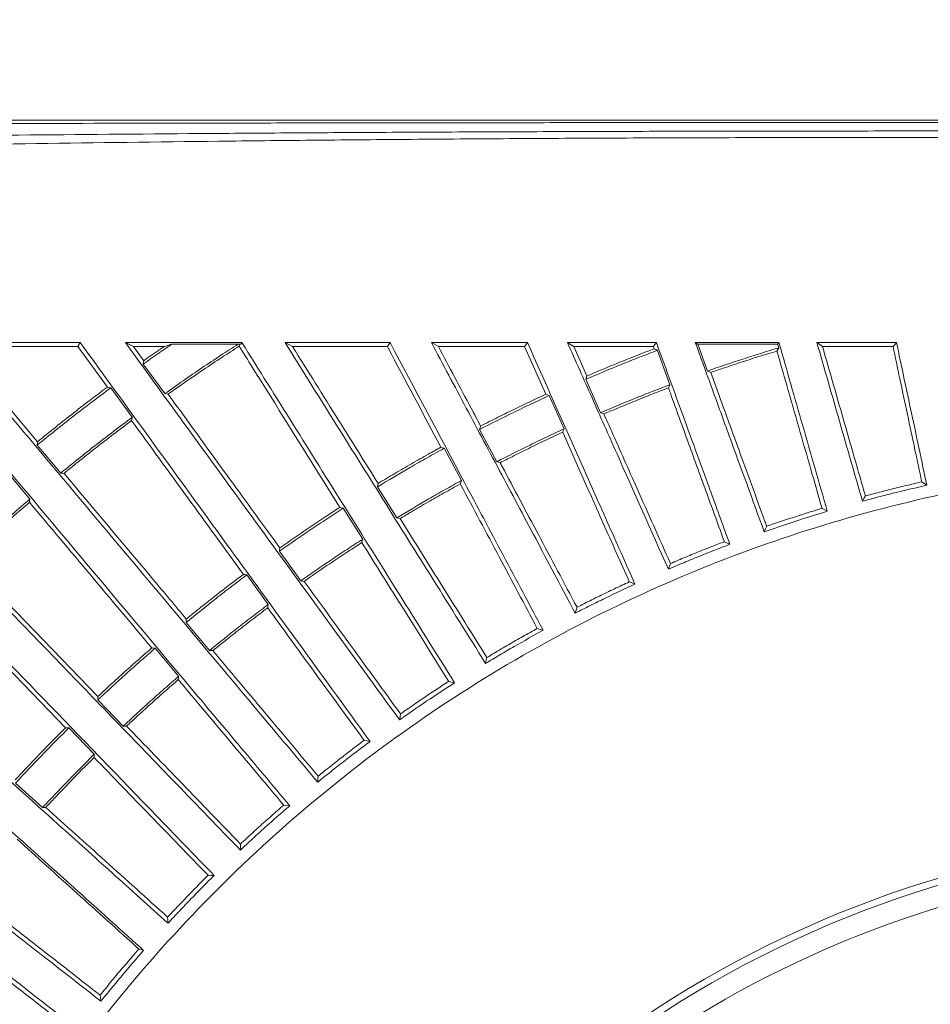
# Model space of a CAD drawing. Header units: millimetres. Extents: x 0 to 1118, y 0 to 864.
# Tile 354 of 512: x 498 to 517, y 439 to 459. Entities that reach past the tile are written whole.
import ezdxf

# ---------------------------------------------------------------- set-up
doc = ezdxf.new("R2010")
doc.units = ezdxf.units.MM
doc.styles.add('SLDTEXTSTYLE0', font='TXT', dxfattribs={"width": 0.605})
doc.dimstyles.new('SLDDIMSTYLE3', dxfattribs={"dimtxt": 3.175, "dimasz": 3.302, "dimexe": 0, "dimexo": 0.0625, "dimgap": 0.79375, "dimtad": 0, "dimtih": 1, "dimtoh": 1, "dimdec": 1, "dimlfac": 4, "dimrnd": 1e-09, "dimzin": 12, "dimdsep": 46, "dimtxsty": 'SLDTEXTSTYLE0', "dimsah": 1, "dimcen": 0.09, "dimadec": 0, "dimazin": 3, "dimtfac": 1, "dimtofl": 0, "dimtmove": 0, "dimatfit": 3, "dimfxl": 1, "dimfrac": 2, "dimtolj": 1, "dimtzin": 12, "dimarcsym": 0})

# ---------------------------------------------------------------- blocks, each defined once
blk = doc.blocks.new('_D_3')
at = {"color": 7, "linetype": 'Continuous', "lineweight": 0}
for p, q in [((465.577, 443.258), (465.577, 471.353)), ((606.87, 443.258), (606.87, 471.353)), ((465.577, 469.753), (530.766, 469.753)), ((606.87, 469.753), (541.68, 469.753))]:
    blk.add_line(p, q, dxfattribs=at)
for points in [[(465.577, 469.753), (468.879, 469.245), (468.879, 470.261)], [(606.87, 469.753), (603.568, 470.261), (603.568, 469.245)]]:
    blk.add_solid(points, dxfattribs=at)
at = {"color": 7, "linetype": 'Continuous', "lineweight": 0, "insert": (530.766, 471.409), "char_height": 3.175, "attachment_point": 1, "style": 'SLDTEXTSTYLE0'}
blk.add_mtext('565.2', dxfattribs=at)
blk = doc.blocks.new('_D_4')
at = {"color": 7, "linetype": 'Continuous', "lineweight": 0}
for p, q in [((462.003, 441.286), (462.003, 484.2)), ((610.443, 441.286), (610.443, 484.2)), ((462.003, 482.6), (530.766, 482.6)), ((610.443, 482.6), (541.68, 482.6))]:
    blk.add_line(p, q, dxfattribs=at)
for points in [[(462.003, 482.6), (465.305, 482.092), (465.305, 483.108)], [(610.443, 482.6), (607.141, 483.108), (607.141, 482.092)]]:
    blk.add_solid(points, dxfattribs=at)
at = {"color": 7, "linetype": 'Continuous', "lineweight": 0, "insert": (530.766, 484.256), "char_height": 3.175, "attachment_point": 1, "style": 'SLDTEXTSTYLE0'}
blk.add_mtext('593.8', dxfattribs=at)

msp = doc.modelspace()

# ---------------------------------------------------------------- linework, layer by layer
at = {"color": 7, "linetype": 'Continuous', "lineweight": 15}
for p, q in [((498.8171, 450.8091), (497.1795, 452.7606)), ((499.6458, 452.7608), (499.6925, 452.8458)), ((499.6458, 452.7608), (500.2501, 451.929)), ((500.6195, 452.8458), (500.7888, 452.7608)), ((501.4101, 452.7609), (500.7888, 452.7608)), ((500.9982, 452.4727), (500.7888, 452.7608)), ((502.9275, 452.8088), (502.9898, 452.8088)), ((502.9898, 452.8088), (503.0118, 452.8458)), ((503.8962, 452.8458), (504.0519, 452.761)), ((505.997, 452.761), (506.0512, 452.8458)), ((506.9006, 452.8458), (507.0444, 452.761)), ((508.8125, 452.761), (509.2479, 451.7832)), ((510.0927, 452.1595), (509.8249, 452.761)), ((511.4556, 452.761), (511.4717, 452.717)), ((512.5661, 452.2608), (512.3658, 452.8116)), ((514.0053, 452.8121), (514.0273, 452.7356)), ((511.5387, 452.685), (511.7955, 451.9803)), ((501.4292, 451.7966), (500.9882, 452.4034)), ((500.3192, 451.9173), (500.76, 451.3104)), ((510.3718, 451.4051), (510.067, 452.0904)), ((509.3163, 451.7562), (509.6217, 451.0711)), ((508.2426, 450.3985), (507.8908, 451.0609)), ((499.2944, 450.1653), (498.8121, 450.7398)), ((507.1641, 450.6746), (507.5166, 450.0125)), ((498.178, 450.2077), (498.6599, 449.633)), ((506.1888, 449.2459), (505.7917, 449.8822)), ((505.0926, 449.4454), (505.4904, 448.8095)), ((500.0575, 445.5802), (497.3452, 448.3887)), ((503.1118, 448.0745), (503.553, 447.468)), ((496.6798, 447.7464), (499.3924, 444.9376)), ((502.3472, 446.5259), (501.8654, 447.1007)), ((501.2315, 446.5688), (501.7139, 445.9945)), ((500.5781, 444.9718), (500.0573, 445.5116)), ((499.4608, 444.9356), (499.9821, 444.3963)), ((498.9216, 443.2981), (498.3644, 443.8002))]:
    msp.add_line(p, q, dxfattribs=at)
at = {"color": 7, "linetype": 'Continuous', "lineweight": 15, "flags": 128}
for points in [[(502.9555, 452.7703), (502.9638, 452.8038), (502.965, 452.8088)], [(508.8125, 452.761), (508.8187, 452.7701), (508.8706, 452.8458)], [(509.6916, 452.8458), (509.7582, 452.8034), (509.8249, 452.761)], [(511.4556, 452.761), (511.4682, 452.778), (511.5179, 452.8458)], [(511.5387, 452.685), (511.5052, 452.701), (511.4717, 452.717)], [(512.316, 452.8458), (512.3623, 452.8141), (512.3658, 452.8116)], [(514.0273, 452.7356), (514.0082, 452.7018), (513.9909, 452.6713)], [(514.0053, 452.8121), (514.0075, 452.8148), (514.0318, 452.8458)], [(514.812, 452.8458), (514.8696, 452.8034), (514.9272, 452.7609)], [(516.3737, 452.7609), (516.3963, 452.7878), (516.445, 452.8458)], [(500.9982, 452.4727), (500.9936, 452.4408), (500.9882, 452.4034)], [(510.0927, 452.1595), (510.0804, 452.1265), (510.067, 452.0904)], [(512.6329, 452.2303), (512.5995, 452.2456), (512.5661, 452.2608)], [(500.3192, 451.9173), (500.2846, 451.9232), (500.2501, 451.929)], [(511.7955, 451.9803), (511.7788, 451.9454), (511.7639, 451.9142)], [(501.4966, 451.7867), (501.4629, 451.7917), (501.4292, 451.7966)], [(509.3163, 451.7562), (509.2805, 451.7703), (509.2479, 451.7832)], [(500.76, 451.3104), (500.7519, 451.2637), (500.7483, 451.2433)], [(510.4399, 451.3796), (510.4059, 451.3924), (510.3718, 451.4051)], [(507.9113, 451.1308), (507.9016, 451.0979), (507.8908, 451.0609)], [(509.6217, 451.0711), (509.6074, 451.0351), (509.595, 451.0037)], [(498.8171, 450.8091), (498.8154, 450.7864), (498.8121, 450.7398)], [(507.1641, 450.6746), (507.1295, 450.6855), (507.0948, 450.6965)], [(508.3115, 450.3781), (508.2771, 450.3883), (508.2426, 450.3985)], [(499.3615, 450.1602), (499.328, 450.1628), (499.2944, 450.1653)], [(505.807, 449.9525), (505.7999, 449.9198), (505.7917, 449.8822)], [(507.5166, 450.0125), (507.5048, 449.9754), (507.4949, 449.9442)], [(516.9637, 449.9854), (517.0156, 449.9513), (517.0676, 449.917)], [(515.8059, 449.6968), (515.778, 449.6457), (515.7463, 449.5876)], [(498.6599, 449.633), (498.655, 449.5859), (498.653, 449.5659)], [(505.0926, 449.4454), (505.0577, 449.4538), (505.0229, 449.4622)], [(514.917, 449.4419), (514.9712, 449.4114), (515.0254, 449.3809)], [(506.2581, 449.2306), (506.2235, 449.2383), (506.1888, 449.2459)], [(513.7821, 449.0732), (513.7578, 449.0202), (513.7303, 448.9601)], [(505.4904, 448.8095), (505.482, 448.7751), (505.4737, 448.7408)], [(512.9131, 448.7569), (512.9693, 448.7303), (513.0255, 448.7036)], [(503.7902, 448.6302), (503.7855, 448.598), (503.78, 448.56)], [(511.8067, 448.3099), (511.7862, 448.2553), (511.763, 448.1935)], [(503.1118, 448.0745), (503.0741, 448.0809), (503.0421, 448.0863)], [(504.2897, 447.9427), (504.2551, 447.9478), (504.2205, 447.953)], [(510.9619, 447.9338), (511.0199, 447.9111), (511.0778, 447.8884)], [(503.553, 447.468), (503.5465, 447.4298), (503.5413, 447.3994)], [(509.8894, 447.4108), (509.8727, 447.3548), (509.8539, 447.2915)], [(501.8705, 447.1704), (501.8682, 447.139), (501.8654, 447.1007)], [(509.0729, 446.9766), (509.1323, 446.958), (509.1917, 446.9394)], [(501.2315, 446.5688), (501.1969, 446.5723), (501.1623, 446.5757)], [(502.4157, 446.5207), (502.3815, 446.5233), (502.3472, 446.5259)], [(508.0395, 446.38), (508.0268, 446.323), (508.0124, 446.2585)], [(501.7139, 445.9945), (501.71, 445.9559), (501.7071, 445.9265)], [(507.2552, 445.89), (507.3158, 445.8756), (507.3764, 445.8611)], [(500.0575, 445.5802), (500.0574, 445.5499), (500.0573, 445.5116)], [(506.266, 445.2228), (506.2567, 445.1612), (506.2475, 445.0996)], [(499.4608, 444.9356), (499.4266, 444.9366), (499.3924, 444.9376)], [(500.6455, 444.9714), (500.6118, 444.9716), (500.5781, 444.9718)], [(505.5178, 444.6793), (505.5792, 444.6691), (505.6407, 444.6588)], [(499.9821, 444.3963), (499.9809, 444.3574), (499.98, 444.3292)], [(504.5774, 443.9447), (504.5725, 443.8826), (504.5677, 443.8204)], [(498.9876, 443.3023), (498.9546, 443.3002), (498.9216, 443.2981)], [(503.869, 443.3503), (503.931, 443.3443), (503.9931, 443.3383)], [(502.9822, 442.5519), (502.9817, 442.4931), (502.9812, 442.4272)], [(502.3169, 441.9095), (502.3793, 441.9079), (502.4417, 441.9062)], [(501.488, 441.0512), (501.4918, 440.9889), (501.4957, 440.9266)], [(500.8979, 440.3969), (500.9428, 440.384), (500.9939, 440.3693)], [(500.102, 439.45), (500.1098, 439.3914), (500.1186, 439.3261)]]:
    msp.add_lwpolyline(points, dxfattribs=at)
at = {"color": 7, "linetype": 'Continuous', "lineweight": 15}
for centre, radius, start, end in [((523.7253, 420.3386), 21.875, 63.34723, 172.28355), ((523.7232, 420.4083), 22.3827, 102.3397, 164.93654), ((523.7232, 420.4083), 22.2435, 101.98314, 165.00787)]:
    msp.add_arc(centre, radius, start, end, dxfattribs=at)
at = {"color": 9, "linetype": 'Continuous', "lineweight": 0}
for points, knots in [([(591.3199, 457.2619), (591.3199, 457.2619), (590.5946, 457.2619), (588.4123, 457.2701), (584.7815, 457.2752), (580.4548, 457.2835), (576.1681, 457.2902), (571.9257, 457.2968), (567.7272, 457.3032), (563.5704, 457.3096), (559.4515, 457.316), (555.3613, 457.3226), (551.2882, 457.3293), (547.2129, 457.3361), (543.1114, 457.3427), (538.9561, 457.3488), (535.4287, 457.353), (532.5638, 457.3557), (530.3941, 457.3575), (528.2063, 457.3588), (526.0061, 457.3599), (523.7987, 457.3607), (521.5918, 457.3613), (519.3941, 457.3616), (517.2135, 457.3616), (515.0588, 457.3614), (512.9377, 457.3607), (510.8594, 457.3597), (508.8291, 457.3581), (506.8477, 457.3561), (504.9111, 457.3536), (502.3803, 457.3496), (499.2872, 457.3438), (496.03, 457.3362), (493.164, 457.3283), (490.8491, 457.321), (488.6353, 457.3129), (486.5312, 457.3043), (484.3711, 457.2942), (482.3196, 457.2835), (480.3991, 457.2725), (479.2174, 457.2654), (478.6266, 457.2619)], [0, 0, 0, 0, 0.0000001, 0.0182549, 0.0549227, 0.0916009, 0.1282775, 0.1649582, 0.2016499, 0.2383441, 0.2750562, 0.3117701, 0.348506, 0.3852707, 0.4220717, 0.4589178, 0.4958144, 0.5142712, 0.5327612, 0.55125, 0.5697591, 0.5882671, 0.6067898, 0.6253117, 0.6438065, 0.6623381, 0.6808701, 0.6993857, 0.7179031, 0.7363699, 0.7548217, 0.7732755, 0.8100823, 0.8468029, 0.8704662, 0.8941239, 0.9131571, 0.9322387, 0.9512837, 0.9702671, 0.985135, 1, 1, 1, 1]), ([(478.6266, 456.8043), (479.1197, 456.8142), (480.1058, 456.8342), (481.8539, 456.8696), (483.8554, 456.9081), (486.0791, 456.9475), (488.2446, 456.9826), (490.4849, 457.0151), (492.7942, 457.0446), (495.6406, 457.0769), (498.8918, 457.1089), (501.9886, 457.1342), (504.5195, 457.1513), (506.4556, 457.1624), (508.4348, 457.1715), (510.4601, 457.1785), (512.5319, 457.1835), (514.6467, 457.1866), (516.7979, 457.1879), (518.9763, 457.1879), (521.1715, 457.1868), (523.3762, 457.1846), (525.5827, 457.1813), (527.7848, 457.1768), (529.976, 457.171), (532.1505, 457.1639), (534.3165, 457.1552), (536.4724, 457.1452), (539.3286, 457.1301), (542.8285, 457.1088), (546.2714, 457.0859), (551.0377, 457.0536), (555.7835, 457.0217), (561.2551, 456.9878), (565.3888, 456.9632), (569.5622, 456.9397), (573.778, 456.9146), (578.0399, 456.8955), (582.3412, 456.8512), (586.0116, 456.8873), (588.9916, 456.7399), (590.5704, 456.992), (591.3199, 456.8046), (591.3199, 456.8046)], [0, 0, 0, 0, 0.0124156, 0.0248326, 0.0442888, 0.0638163, 0.0833864, 0.102901, 0.1261536, 0.1494116, 0.1861517, 0.2229768, 0.2414386, 0.2598986, 0.2784059, 0.2969111, 0.3154101, 0.3339501, 0.3524897, 0.3710264, 0.3895636, 0.4080613, 0.4265798, 0.4450991, 0.4635997, 0.4821013, 0.5005705, 0.5193186, 0.5380678, 0.575411, 0.6122364, 0.6306344, 0.7041537, 0.7408818, 0.7776078, 0.8142993, 0.8510028, 0.8877028, 0.9243996, 0.9610885, 0.980545, 0.9999999, 1, 1, 1, 1]), ([(591.3185, 456.4519), (590.5481, 456.461), (589.0072, 456.4792), (586.0192, 456.5113), (582.3656, 456.5478), (578.0717, 456.5874), (573.8193, 456.6254), (569.6108, 456.6626), (565.4438, 456.7001), (561.3153, 456.7389), (555.8477, 456.7925), (551.1036, 456.843), (546.3357, 456.8942), (542.8881, 456.9306), (539.3816, 456.9646), (536.5183, 456.9886), (534.3558, 457.0046), (532.1824, 457.0183), (529.9998, 457.0297), (527.7998, 457.0388), (525.5886, 457.0459), (523.3725, 457.0511), (521.1578, 457.0546), (518.9524, 457.0565), (516.7637, 457.0565), (514.6023, 457.0543), (512.4775, 457.0495), (510.3963, 457.0415), (508.3624, 457.0303), (506.3759, 457.0158), (504.4332, 456.9982), (501.8969, 456.971), (498.7969, 456.9309), (495.5468, 456.8803), (492.7057, 456.8292), (490.4055, 456.7829), (488.1771, 456.7318), (486.0266, 456.6769), (483.8184, 456.6152), (481.8318, 456.555), (480.0974, 456.4998), (479.1193, 456.4687), (478.6303, 456.4532)], [0, 0, 0, 0, 0.01939954, 0.03880048, 0.0754075, 0.11202221, 0.14866039, 0.18530191, 0.22194391, 0.25863451, 0.29532703, 0.36883047, 0.38723704, 0.42409938, 0.46151078, 0.48031027, 0.49910859, 0.51763836, 0.53620946, 0.55477945, 0.57337714, 0.59197392, 0.61055461, 0.62917845, 0.64780181, 0.66642839, 0.68505539, 0.70363641, 0.72221131, 0.74078831, 0.75929392, 0.77780134, 0.81465962, 0.85137247, 0.87456699, 0.89775613, 0.91715455, 0.93660682, 0.95601766, 0.97535942, 0.98768047, 1, 1, 1, 1])]:
    msp.add_open_spline(points, degree=3, knots=knots, dxfattribs=at)
at = {"color": 7, "linetype": 'Continuous', "lineweight": 15}
for points, knots in [([(478.6284, 457.4083), (479.2268, 457.4083), (480.4284, 457.4083), (482.3673, 457.4083), (484.4268, 457.4083), (486.5972, 457.4083), (488.7257, 457.4083), (490.966, 457.4083), (493.2968, 457.4083), (496.1636, 457.4083), (499.4167, 457.4083), (502.5009, 457.4083), (505.0216, 457.4083), (506.9484, 457.4083), (508.9184, 457.4083), (510.9365, 457.4083), (513.0011, 457.4083), (515.1104, 457.4083), (517.2521, 457.4083), (519.42, 457.4083), (521.6048, 457.4083), (523.7983, 457.4083), (525.9948, 457.4083), (528.1826, 457.4083), (530.3603, 457.4083), (532.5194, 457.4083), (535.3724, 457.4083), (538.8864, 457.4083), (543.0282, 457.4083), (547.1201, 457.4083), (551.1895, 457.4083), (555.2604, 457.4083), (559.3511, 457.4083), (563.4733, 457.4083), (567.6359, 457.4083), (571.8418, 457.4083), (576.0961, 457.4083), (580.3947, 457.4083), (584.016, 457.4083), (586.931, 457.4083), (589.1251, 457.4083), (590.5894, 457.4083), (591.3199, 457.4083)], [0, 0, 0, 0, 0.0150469, 0.03021347, 0.04919, 0.06817428, 0.08761586, 0.10706287, 0.13077385, 0.15452665, 0.19124907, 0.22797606, 0.24634268, 0.26472742, 0.28309378, 0.30146499, 0.31989375, 0.33826425, 0.35670675, 0.37507676, 0.39344494, 0.41188007, 0.43024659, 0.44867021, 0.46703481, 0.48544329, 0.5038081, 0.54054804, 0.57727749, 0.61400144, 0.65072365, 0.68744612, 0.72417294, 0.76091247, 0.79764329, 0.83441158, 0.87114967, 0.90796061, 0.94471849, 0.96317402, 0.98162873, 1, 1, 1, 1]), ([(500.9939, 440.3693), (500.569, 440.7518), (499.7192, 441.517), (498.1171, 442.9595), (496.2729, 444.6201), (494.1217, 446.557), (492.3467, 448.1553), (490.8516, 449.5014), (489.6757, 450.5602), (488.4488, 451.6649), (487.5744, 452.4522), (487.1373, 452.8458)], [0, 0, 0, 0, 0.09137988, 0.18278867, 0.36606287, 0.52332334, 0.68074279, 0.76018071, 0.83960845, 0.9198161, 1, 1, 1, 1]), ([(488.2582, 452.8458), (488.6603, 452.4837), (489.4646, 451.7595), (490.6073, 450.7306), (491.7135, 449.7346), (493.1933, 448.4022), (494.9993, 446.7761), (497.1181, 444.8683), (498.8842, 443.2781), (500.3396, 441.9677), (501.1104, 441.2736), (501.4957, 440.9266)], [0, 0, 0, 0, 0.0788021, 0.1576204, 0.2371353, 0.3166577, 0.4873902, 0.6583376, 0.82904, 0.9145307, 1, 1, 1, 1]), ([(502.4417, 441.9062), (502.0355, 442.3268), (501.223, 443.1681), (499.6891, 444.7566), (498.1018, 446.4003), (496.4103, 448.1518), (494.9635, 449.65), (493.4708, 451.1957), (492.4089, 452.2954), (491.8774, 452.8458)], [0, 0, 0, 0, 0.1102551, 0.220543, 0.4417858, 0.5810928, 0.7204333, 0.8600705, 1, 1, 1, 1]), ([(492.92, 452.8458), (493.3644, 452.3857), (494.2532, 451.4653), (495.9464, 449.7119), (497.9826, 447.6033), (499.9947, 445.5197), (501.6552, 443.8003), (502.5389, 442.8851), (502.9812, 442.4272)], [0, 0, 0, 0, 0.1247224, 0.2494641, 0.4997958, 0.7497032, 0.8747537, 1, 1, 1, 1]), ([(503.9931, 443.3383), (503.6373, 443.7624), (502.9251, 444.6112), (501.5748, 446.2204), (499.9475, 448.1598), (498.0223, 450.454), (496.6845, 452.0485), (496.0154, 452.8458)], [0, 0, 0, 0, 0.1255065, 0.2512374, 0.5022032, 0.7510529, 1, 1, 1, 1]), ([(496.9945, 452.8458), (497.6278, 452.091), (498.8944, 450.5815), (500.7266, 448.398), (502.2772, 446.5501), (503.557, 445.0249), (504.2308, 444.2219), (504.5677, 443.8204)], [0, 0, 0, 0, 0.2510307, 0.5020217, 0.7507405, 0.8753814, 1, 1, 1, 1]), ([(499.6925, 452.8458), (499.4664, 452.8458), (499.0143, 452.8458), (498.1147, 452.8458), (497.4425, 452.8458), (496.9945, 452.8458)], [0, 0, 0, 0, 0.25002428, 0.50004941, 1, 1, 1, 1]), ([(499.6458, 452.7608), (499.1948, 452.7607), (498.3697, 452.7607), (497.5508, 452.7606), (497.1795, 452.7606)], [0, 0, 0, 0, 0.5466112, 1, 1, 1, 1]), ([(505.6407, 444.6588), (505.1131, 445.385), (504.0581, 446.837), (502.1009, 449.531), (500.6543, 451.522), (499.6925, 452.8458)], [0, 0, 0, 0, 0.2510891, 0.5020581, 1, 1, 1, 1]), ([(503.0118, 452.8458), (502.81, 452.8458), (502.4064, 452.8458), (501.6066, 452.8458), (501.0143, 452.8458), (500.6195, 452.8458)], [0, 0, 0, 0, 0.2500776, 0.5001534, 1, 1, 1, 1]), ([(500.6195, 452.8458), (501.0775, 452.2155), (501.9935, 450.9548), (503.3641, 449.0682), (504.7597, 447.1473), (505.7512, 445.7826), (506.2475, 445.0996)], [0, 0, 0, 0, 0.2509066, 0.5018133, 0.7506612, 1, 1, 1, 1]), ([(501.5696, 452.8086), (501.5344, 452.7845), (501.4457, 452.7237), (501.2514, 452.5893), (501.0934, 452.4777), (500.9882, 452.4034)], [0, 0, 0, 0, 0.1809151, 0.4549217, 1, 1, 1, 1]), ([(500.9982, 452.4727), (501.051, 452.5101), (501.1568, 452.5849), (501.2942, 452.6808), (501.3788, 452.7392), (501.4101, 452.7609)], [0, 0, 0, 0, 0.3864797, 0.7729591, 1, 1, 1, 1]), ([(501.5696, 452.8086), (501.5416, 452.8002), (501.4883, 452.7843), (501.4352, 452.7684), (501.4101, 452.7609)], [0, 0, 0, 0, 0.5262559, 1, 1, 1, 1]), ([(502.9275, 452.8088), (502.8116, 452.7338), (502.5649, 452.5743), (502.0631, 452.2404), (501.6824, 451.9739), (501.4292, 451.7966)], [0, 0, 0, 0, 0.2289829, 0.4871752, 1, 1, 1, 1]), ([(501.4966, 451.7867), (501.5437, 451.8199), (501.7817, 451.988), (502.1503, 452.2411), (502.5905, 452.5345), (502.8384, 452.6947), (502.9555, 452.7703)], [0, 0, 0, 0, 0.0982045, 0.4968686, 0.76238, 1, 1, 1, 1]), ([(501.5696, 452.8086), (501.642, 452.8086), (502.0916, 452.8087), (502.5462, 452.8087), (502.9275, 452.8088)], [0, 0, 0, 0, 0.161124, 1, 1, 1, 1]), ([(502.9555, 452.7703), (503.1349, 452.4834), (503.8184, 451.3895), (504.5116, 450.2804), (505.0229, 449.4622)], [0, 0, 0, 0, 0.2623157, 1, 1, 1, 1]), ([(507.3764, 445.8611), (506.9909, 446.478), (506.2201, 447.7116), (504.7658, 450.039), (503.7125, 451.7245), (503.0118, 452.8458)], [0, 0, 0, 0, 0.2508281, 0.5015998, 1, 1, 1, 1]), ([(506.0512, 452.8458), (505.869, 452.8458), (505.5047, 452.8458), (504.7835, 452.8458), (504.2511, 452.8458), (503.8962, 452.8458)], [0, 0, 0, 0, 0.250119, 0.5002374, 1, 1, 1, 1]), ([(503.8962, 452.8458), (504.2277, 452.3153), (504.8908, 451.2542), (505.8993, 449.6402), (506.9294, 447.9917), (507.6512, 446.8365), (508.0124, 446.2585)], [0, 0, 0, 0, 0.2506758, 0.5013606, 0.7504894, 1, 1, 1, 1]), ([(505.807, 449.9525), (505.5362, 450.3858), (504.9455, 451.3311), (504.3658, 452.2586), (504.0519, 452.761)], [0, 0, 0, 0, 0.45844605, 1, 1, 1, 1]), ([(505.997, 452.761), (505.815, 452.761), (505.4509, 452.761), (504.9107, 452.761), (504.4446, 452.761), (504.1596, 452.761), (504.0519, 452.761)], [0, 0, 0, 0, 0.277264, 0.554525, 0.8317865, 1, 1, 1, 1]), ([(505.997, 452.761), (506.0019, 452.7518), (506.3645, 452.0698), (506.7322, 451.3785), (507.0948, 450.6965)], [0, 0, 0, 0, 0.0135361, 1, 1, 1, 1]), ([(509.1917, 446.9394), (508.9171, 447.4558), (508.3679, 448.4886), (507.3157, 450.4677), (506.5565, 451.8954), (506.0512, 452.8458)], [0, 0, 0, 0, 0.2505552, 0.5010863, 1, 1, 1, 1]), ([(508.8706, 452.8458), (508.7044, 452.8458), (508.3718, 452.8458), (507.7127, 452.8458), (507.2254, 452.8458), (506.9006, 452.8458)], [0, 0, 0, 0, 0.250129, 0.5002577, 1, 1, 1, 1]), ([(506.9006, 452.8458), (507.1386, 452.3983), (507.6145, 451.5033), (508.3422, 450.1346), (509.0839, 448.7396), (509.5972, 447.7743), (509.8539, 447.2915)], [0, 0, 0, 0, 0.2504487, 0.5009041, 0.7503254, 1, 1, 1, 1]), ([(507.9113, 451.1308), (507.8462, 451.2531), (507.5548, 451.8012), (507.2676, 452.3414), (507.0444, 452.761)], [0, 0, 0, 0, 0.2231493, 1, 1, 1, 1]), ([(508.8125, 452.761), (508.6464, 452.761), (508.3141, 452.761), (507.8201, 452.761), (507.3971, 452.761), (507.1396, 452.761), (507.0444, 452.761)], [0, 0, 0, 0, 0.2788831, 0.5577671, 0.8366517, 1, 1, 1, 1]), ([(511.0778, 447.8884), (510.8869, 448.3171), (510.5052, 449.1745), (509.7647, 450.8378), (509.2281, 452.043), (508.8706, 452.8458)], [0, 0, 0, 0, 0.2503453, 0.5006816, 1, 1, 1, 1]), ([(511.5179, 452.8458), (511.3642, 452.8458), (511.0568, 452.8458), (510.4462, 452.8458), (509.9934, 452.8458), (509.6916, 452.8458)], [0, 0, 0, 0, 0.2501191, 0.5002368, 1, 1, 1, 1]), ([(509.6916, 452.8458), (509.8595, 452.4688), (510.1952, 451.7148), (510.8769, 450.1835), (511.4087, 448.9891), (511.763, 448.1935)], [0, 0, 0, 0, 0.2502834, 0.5005707, 1, 1, 1, 1]), ([(511.4556, 452.761), (511.302, 452.761), (510.9948, 452.761), (510.5372, 452.761), (510.1473, 452.761), (509.9106, 452.761), (509.8249, 452.761)], [0, 0, 0, 0, 0.28026233, 0.56052668, 0.84078937, 1, 1, 1, 1]), ([(510.0927, 452.1595), (510.2147, 452.2114), (510.4588, 452.3153), (510.8271, 452.4657), (511.1648, 452.5997), (511.3802, 452.682), (511.4717, 452.717)], [0, 0, 0, 0, 0.2674861, 0.5349735, 0.8024601, 1, 1, 1, 1]), ([(513.0255, 448.7036), (512.8964, 449.0583), (512.6382, 449.7678), (512.1326, 451.1568), (511.7637, 452.1704), (511.5179, 452.8458)], [0, 0, 0, 0, 0.250204, 0.5004048, 1, 1, 1, 1]), ([(514.0318, 452.8458), (513.8878, 452.8458), (513.5999, 452.8458), (513.0267, 452.8458), (512.6003, 452.8458), (512.316, 452.8458)], [0, 0, 0, 0, 0.2500848, 0.5001697, 1, 1, 1, 1]), ([(512.316, 452.8458), (512.4313, 452.529), (512.662, 451.8952), (513.1293, 450.6112), (513.49, 449.6204), (513.7303, 448.9601)], [0, 0, 0, 0, 0.2501669, 0.5003353, 1, 1, 1, 1]), ([(512.3658, 452.8116), (512.6374, 452.8117), (513.1807, 452.8119), (513.7304, 452.812), (514.0053, 452.8121)], [0, 0, 0, 0, 0.4998365, 1, 1, 1, 1]), ([(514.0273, 452.7356), (513.9046, 452.6983), (513.6591, 452.6237), (513.171, 452.4683), (512.8079, 452.3438), (512.5661, 452.2608)], [0, 0, 0, 0, 0.2504435, 0.5008883, 1, 1, 1, 1]), ([(515.0254, 449.3809), (514.9409, 449.6754), (514.772, 450.2644), (514.4392, 451.4249), (514.1947, 452.2776), (514.0318, 452.8458)], [0, 0, 0, 0, 0.2501206, 0.5002401, 1, 1, 1, 1]), ([(516.445, 452.8458), (516.3083, 452.8458), (516.0349, 452.8458), (515.4897, 452.8458), (515.0831, 452.8458), (514.812, 452.8458)], [0, 0, 0, 0, 0.250086, 0.5001719, 1, 1, 1, 1]), ([(514.812, 452.8458), (514.8886, 452.5786), (515.0419, 452.0443), (515.3514, 450.9648), (515.5884, 450.1384), (515.7463, 449.5876)], [0, 0, 0, 0, 0.2501022, 0.5002055, 1, 1, 1, 1]), ([(515.8059, 449.6968), (515.7744, 449.8066), (515.6239, 450.3315), (515.3967, 451.1236), (515.1361, 452.0325), (514.9933, 452.5304), (514.9272, 452.7609)], [0, 0, 0, 0, 0.1055506, 0.504664, 0.7706975, 1, 1, 1, 1]), ([(516.3737, 452.7609), (516.237, 452.7609), (515.9637, 452.7609), (515.5549, 452.7609), (515.2095, 452.7609), (515.0006, 452.7609), (514.9272, 452.7609)], [0, 0, 0, 0, 0.2823938, 0.5647866, 0.8471809, 1, 1, 1, 1]), ([(516.3737, 452.7609), (516.4203, 452.542), (516.518, 452.0821), (516.6683, 451.3749), (516.8183, 450.6693), (516.9173, 450.2037), (516.9637, 449.9854)], [0, 0, 0, 0, 0.2397069, 0.503505, 0.7673037, 1, 1, 1, 1]), ([(517.0676, 449.917), (517.0149, 450.1646), (516.9097, 450.6598), (516.7014, 451.6396), (516.5476, 452.3634), (516.445, 452.8458)], [0, 0, 0, 0, 0.2500741, 0.5001469, 1, 1, 1, 1]), ([(511.5387, 452.685), (511.4148, 452.6378), (511.167, 452.5432), (510.6752, 452.3479), (510.31, 452.1933), (510.067, 452.0904)], [0, 0, 0, 0, 0.2505991, 0.5011977, 1, 1, 1, 1]), ([(512.6329, 452.2303), (512.719, 452.2601), (512.9264, 452.3317), (513.2563, 452.4413), (513.6228, 452.559), (513.8682, 452.6338), (513.9909, 452.6713)], [0, 0, 0, 0, 0.191386, 0.4609236, 0.7304618, 1, 1, 1, 1]), ([(513.9909, 452.6713), (514.0579, 452.4375), (514.2064, 451.9199), (514.4389, 451.109), (514.6803, 450.2674), (514.8408, 449.7075), (514.917, 449.4419)], [0, 0, 0, 0, 0.2209808, 0.4893601, 0.7577402, 1, 1, 1, 1]), ([(513.7821, 449.0732), (513.7698, 449.107), (513.5756, 449.6406), (513.2644, 450.4955), (512.896, 451.5076), (512.7064, 452.0285), (512.6329, 452.2303)], [0, 0, 0, 0, 0.0314361, 0.495279, 0.8044489, 1, 1, 1, 1]), ([(500.3192, 451.9173), (500.1912, 451.8214), (499.9351, 451.6298), (499.4302, 451.2404), (499.059, 450.9398), (498.8121, 450.7398)], [0, 0, 0, 0, 0.25081286, 0.5016254, 1, 1, 1, 1]), ([(498.8171, 450.8091), (498.9412, 450.9101), (499.1893, 451.112), (499.5664, 451.4091), (499.9198, 451.6816), (500.149, 451.8533), (500.2501, 451.929)], [0, 0, 0, 0, 0.2639012, 0.5278027, 0.7917036, 1, 1, 1, 1]), ([(511.7955, 451.9803), (511.6758, 451.9346), (511.4366, 451.8433), (510.9608, 451.6544), (510.6074, 451.5048), (510.3718, 451.4051)], [0, 0, 0, 0, 0.2501375, 0.5002741, 1, 1, 1, 1]), ([(510.4399, 451.3796), (510.5244, 451.4156), (510.7266, 451.5017), (511.0483, 451.6341), (511.4051, 451.7768), (511.6443, 451.8684), (511.7639, 451.9142)], [0, 0, 0, 0, 0.1928069, 0.4618716, 0.7309352, 1, 1, 1, 1]), ([(511.7639, 451.9142), (511.7774, 451.8771), (511.9145, 451.5003), (512.1775, 450.778), (512.5465, 449.7641), (512.7943, 449.0833), (512.9131, 448.7569)], [0, 0, 0, 0, 0.0360769, 0.3660602, 0.6960467, 1, 1, 1, 1]), ([(503.7902, 448.6302), (503.4737, 449.0657), (502.7024, 450.1272), (501.9439, 451.1711), (501.4966, 451.7867)], [0, 0, 0, 0, 0.4102551, 1, 1, 1, 1]), ([(509.3163, 451.7562), (509.1959, 451.7004), (508.9551, 451.5887), (508.4785, 451.3597), (508.1255, 451.1802), (507.8908, 451.0609)], [0, 0, 0, 0, 0.25099702, 0.50199503, 1, 1, 1, 1]), ([(507.9113, 451.1308), (508.0295, 451.1912), (508.266, 451.3119), (508.7106, 451.5314), (509.0394, 451.6854), (509.2479, 451.7832)], [0, 0, 0, 0, 0.2677538, 0.5355093, 1, 1, 1, 1]), ([(500.76, 451.3104), (500.6357, 451.2173), (500.387, 451.0311), (499.896, 450.6525), (499.5349, 450.3601), (499.2944, 450.1653)], [0, 0, 0, 0, 0.2504411, 0.5008825, 1, 1, 1, 1]), ([(511.8067, 448.3099), (511.5767, 448.8266), (511.1685, 449.7434), (510.7184, 450.7543), (510.4937, 451.2588), (510.4399, 451.3796)], [0, 0, 0, 0, 0.4954985, 0.8791251, 1, 1, 1, 1]), ([(499.3615, 450.1602), (499.4549, 450.2362), (499.6688, 450.4103), (500.0068, 450.678), (500.3754, 450.9635), (500.624, 451.15), (500.7483, 451.2433)], [0, 0, 0, 0, 0.2053101, 0.4702068, 0.7351033, 1, 1, 1, 1]), ([(500.7483, 451.2433), (501.1292, 450.719), (501.8889, 449.6735), (502.6584, 448.6144), (503.0421, 448.0863)], [0, 0, 0, 0, 0.5014193, 1, 1, 1, 1]), ([(509.6217, 451.0711), (509.5055, 451.0172), (509.273, 450.9093), (508.8119, 450.6878), (508.4701, 450.5141), (508.2426, 450.3985)], [0, 0, 0, 0, 0.2505227, 0.5010449, 1, 1, 1, 1]), ([(508.3115, 450.3781), (508.3929, 450.4197), (508.5885, 450.5196), (508.9001, 450.6741), (509.2464, 450.8414), (509.4788, 450.9496), (509.595, 451.0037)], [0, 0, 0, 0, 0.1920739, 0.461383, 0.7306915, 1, 1, 1, 1]), ([(509.595, 451.0037), (509.6872, 450.7966), (509.9619, 450.1799), (510.4143, 449.1638), (510.7834, 448.3348), (510.9619, 447.9338)], [0, 0, 0, 0, 0.2070139, 0.6164754, 1, 1, 1, 1]), ([(505.807, 449.9525), (505.9206, 450.0209), (506.1479, 450.1578), (506.4918, 450.358), (506.8075, 450.5377), (507.0092, 450.6492), (507.0948, 450.6965)], [0, 0, 0, 0, 0.2675676, 0.5351354, 0.8027027, 1, 1, 1, 1]), ([(507.1641, 450.6746), (507.048, 450.6105), (506.8158, 450.4824), (506.3566, 450.2209), (506.0173, 450.0175), (505.7917, 449.8822)], [0, 0, 0, 0, 0.2509918, 0.5019844, 1, 1, 1, 1]), ([(497.14, 406.5039), (496.747, 407.3052), (495.9216, 408.9881), (494.9718, 411.6873), (494.2516, 414.5458), (493.8199, 417.4632), (493.6749, 420.4083), (493.8197, 423.3536), (494.2524, 426.2704), (494.9689, 429.1309), (495.9623, 431.9073), (497.2231, 434.5729), (498.739, 437.1022), (500.4956, 439.4707), (502.4759, 441.6556), (504.6608, 443.6359), (507.0293, 445.3925), (509.5586, 446.9085), (512.2054, 448.1601), (514.9414, 449.1434), (517.7388, 449.8492), (520.5913, 450.3032), (522.5126, 450.3726), (523.4732, 450.4073)], [0, 0, 0, 0, 0.0436448, 0.0916662, 0.1396876, 0.187709, 0.2357304, 0.2837518, 0.3317733, 0.3797947, 0.4278161, 0.4758375, 0.5238589, 0.5718803, 0.6199017, 0.6679232, 0.7159446, 0.763966, 0.8119874, 0.8589905, 0.9059937, 0.9529968, 1, 1, 1, 1]), ([(509.8894, 447.4108), (509.6232, 447.9115), (509.0997, 448.8959), (508.5829, 449.8678), (508.3248, 450.3533), (508.3115, 450.3781)], [0, 0, 0, 0, 0.4955606, 0.9741657, 1, 1, 1, 1]), ([(501.8705, 447.1704), (501.642, 447.4427), (500.7989, 448.4473), (499.9676, 449.4381), (499.3615, 450.1602)], [0, 0, 0, 0, 0.2710589, 1, 1, 1, 1]), ([(507.5166, 450.0125), (507.4043, 449.9505), (507.1797, 449.8265), (506.7355, 449.5735), (506.4072, 449.3768), (506.1888, 449.2459)], [0, 0, 0, 0, 0.25095163, 0.50190435, 1, 1, 1, 1]), ([(506.2581, 449.2306), (506.3361, 449.2776), (506.524, 449.3907), (506.824, 449.5665), (507.158, 449.7578), (507.3826, 449.882), (507.4949, 449.9442)], [0, 0, 0, 0, 0.1912786, 0.4608522, 0.7304269, 1, 1, 1, 1]), ([(507.4949, 449.9442), (507.4981, 449.9382), (507.7619, 449.442), (508.2781, 448.4712), (508.8126, 447.4661), (509.0729, 446.9766)], [0, 0, 0, 0, 0.0062128, 0.516014, 1, 1, 1, 1]), ([(515.7463, 449.5876), (515.8563, 449.6173), (516.0762, 449.6766), (516.5161, 449.789), (516.8473, 449.8659), (517.0676, 449.917)], [0, 0, 0, 0, 0.2509347, 0.5018692, 1, 1, 1, 1]), ([(516.9637, 449.9854), (516.9091, 449.9729), (516.7435, 449.9347), (516.4675, 449.8682), (516.1361, 449.7849), (515.9159, 449.7261), (515.8059, 449.6968)], [0, 0, 0, 0, 0.1409179, 0.4272789, 0.7136396, 1, 1, 1, 1]), ([(498.6599, 449.633), (498.5426, 449.5316), (498.3079, 449.3288), (497.8447, 448.917), (497.5049, 448.6002), (497.2785, 448.3891)], [0, 0, 0, 0, 0.2502135, 0.5004278, 1, 1, 1, 1]), ([(497.3452, 448.3887), (497.4335, 448.4715), (497.6351, 448.6605), (497.9538, 448.9512), (498.301, 449.2613), (498.5357, 449.4643), (498.653, 449.5659)], [0, 0, 0, 0, 0.2065093, 0.4710064, 0.7355032, 1, 1, 1, 1]), ([(498.653, 449.5659), (499.0709, 449.0678), (499.9044, 448.0746), (500.7438, 447.0743), (501.1623, 446.5757)], [0, 0, 0, 0, 0.5014824, 1, 1, 1, 1]), ([(505.0926, 449.4454), (504.9813, 449.3734), (504.7588, 449.2295), (504.3194, 448.9369), (503.9954, 448.7105), (503.78, 448.56)], [0, 0, 0, 0, 0.2510074, 0.5020144, 1, 1, 1, 1]), ([(503.7902, 448.6302), (503.8986, 448.7063), (504.1156, 448.8586), (504.4445, 449.0822), (504.7469, 449.2835), (504.9405, 449.4089), (505.0229, 449.4622)], [0, 0, 0, 0, 0.2673818, 0.5347627, 0.8021431, 1, 1, 1, 1]), ([(513.7303, 448.9601), (513.8379, 448.9973), (514.0532, 449.0719), (514.4841, 449.2147), (514.8092, 449.3145), (515.0254, 449.3809)], [0, 0, 0, 0, 0.2509346, 0.5018691, 1, 1, 1, 1]), ([(514.917, 449.4419), (514.8634, 449.4255), (514.7008, 449.3759), (514.4301, 449.2904), (514.1053, 449.1841), (513.8898, 449.1101), (513.7821, 449.0732)], [0, 0, 0, 0, 0.14091734, 0.42727846, 0.71363916, 1, 1, 1, 1]), ([(508.0395, 446.38), (507.7379, 446.8627), (507.1293, 447.8366), (506.5502, 448.7632), (506.2581, 449.2306)], [0, 0, 0, 0, 0.4955875, 1, 1, 1, 1]), ([(505.4904, 448.8095), (505.3829, 448.74), (505.168, 448.601), (504.743, 448.3179), (504.4293, 448.0988), (504.2205, 447.953)], [0, 0, 0, 0, 0.2506027, 0.5012066, 1, 1, 1, 1]), ([(504.2897, 447.9427), (504.3264, 447.9686), (504.5203, 448.105), (504.8215, 448.3115), (505.1801, 448.5507), (505.3807, 448.6805), (505.4737, 448.7408)], [0, 0, 0, 0, 0.0943616, 0.4981697, 0.7671465, 1, 1, 1, 1]), ([(505.4737, 448.7408), (505.7001, 448.3785), (506.2781, 447.4536), (506.8857, 446.4814), (507.2552, 445.89)], [0, 0, 0, 0, 0.3916732, 1, 1, 1, 1]), ([(511.763, 448.1935), (511.8677, 448.2381), (512.0773, 448.3275), (512.4972, 448.5), (512.8145, 448.6223), (513.0255, 448.7036)], [0, 0, 0, 0, 0.2509344, 0.5018704, 1, 1, 1, 1]), ([(512.9131, 448.7569), (512.8608, 448.7369), (512.7021, 448.676), (512.438, 448.5718), (512.1214, 448.4431), (511.9116, 448.3543), (511.8067, 448.3099)], [0, 0, 0, 0, 0.1409165, 0.4272778, 0.7136393, 1, 1, 1, 1]), ([(504.2205, 447.953), (504.1466, 448.0549), (503.9992, 448.258), (503.8528, 448.4596), (503.78, 448.56)], [0, 0, 0, 0, 0.50206773, 1, 1, 1, 1]), ([(503.1118, 448.0745), (503.0061, 447.9952), (502.7947, 447.8366), (502.3772, 447.5144), (502.0699, 447.266), (501.8654, 447.1007)], [0, 0, 0, 0, 0.25059499, 0.50119102, 1, 1, 1, 1]), ([(501.8705, 447.1704), (501.9732, 447.2537), (502.1785, 447.4203), (502.5677, 447.7274), (502.8577, 447.9467), (503.0421, 448.0863)], [0, 0, 0, 0, 0.2667219, 0.533444, 1, 1, 1, 1]), ([(506.266, 445.2228), (505.9279, 445.6881), (505.2511, 446.6195), (504.6103, 447.5014), (504.2897, 447.9427)], [0, 0, 0, 0, 0.4995803, 1, 1, 1, 1]), ([(509.8539, 447.2915), (509.9553, 447.3434), (510.1581, 447.4471), (510.565, 447.6485), (510.873, 447.7926), (511.0778, 447.8884)], [0, 0, 0, 0, 0.2509349, 0.5018702, 1, 1, 1, 1]), ([(510.9619, 447.9338), (510.9111, 447.9102), (510.757, 447.8384), (510.5009, 447.716), (510.1941, 447.5656), (509.991, 447.4624), (509.8894, 447.4108)], [0, 0, 0, 0, 0.1409161, 0.4272777, 0.7136388, 1, 1, 1, 1]), ([(503.553, 447.468), (503.4509, 447.3913), (503.2468, 447.2381), (502.843, 446.9264), (502.5455, 446.6861), (502.3472, 446.5259)], [0, 0, 0, 0, 0.2502038, 0.5004076, 1, 1, 1, 1]), ([(502.4157, 446.5207), (502.4878, 446.5792), (502.6591, 446.7181), (502.9323, 446.9343), (503.2351, 447.169), (503.4392, 447.3226), (503.5413, 447.3994)], [0, 0, 0, 0, 0.1951103, 0.4634071, 0.7317039, 1, 1, 1, 1]), ([(503.5413, 447.3994), (503.6958, 447.1867), (504.3345, 446.3077), (505.0076, 445.3815), (505.5178, 444.6793)], [0, 0, 0, 0, 0.2419513, 1, 1, 1, 1]), ([(508.0124, 446.2585), (508.11, 446.3173), (508.3051, 446.435), (508.6969, 446.6643), (508.9941, 446.8295), (509.1917, 446.9394)], [0, 0, 0, 0, 0.2509353, 0.501871, 1, 1, 1, 1]), ([(509.0729, 446.9766), (509.0239, 446.9495), (508.8752, 446.8672), (508.6282, 446.7272), (508.3326, 446.5557), (508.1372, 446.4386), (508.0395, 446.38)], [0, 0, 0, 0, 0.1409163, 0.4272771, 0.7136383, 1, 1, 1, 1]), ([(501.2315, 446.5688), (501.1316, 446.4823), (500.9318, 446.3093), (500.5383, 445.9592), (500.2494, 445.6904), (500.0573, 445.5116)], [0, 0, 0, 0, 0.25082714, 0.50165456, 1, 1, 1, 1]), ([(500.0575, 445.5802), (500.154, 445.6705), (500.3472, 445.8511), (500.641, 446.1176), (500.9126, 446.3592), (501.0874, 446.5108), (501.1623, 446.5757)], [0, 0, 0, 0, 0.2667268, 0.5334542, 0.800181, 1, 1, 1, 1]), ([(504.5774, 443.9447), (504.2069, 444.3862), (503.4652, 445.2701), (502.7658, 446.1036), (502.4157, 446.5207)], [0, 0, 0, 0, 0.4995407, 1, 1, 1, 1]), ([(501.7139, 445.9945), (501.6175, 445.911), (501.4246, 445.7439), (501.0439, 445.4052), (500.7643, 445.145), (500.5781, 444.9718)], [0, 0, 0, 0, 0.2503651, 0.5007298, 1, 1, 1, 1]), ([(500.6455, 444.9714), (500.7135, 445.0349), (500.8747, 445.1855), (501.1322, 445.4202), (501.4178, 445.6754), (501.6106, 445.8428), (501.7071, 445.9265)], [0, 0, 0, 0, 0.1954152, 0.4636108, 0.7318054, 1, 1, 1, 1]), ([(501.7071, 445.9265), (501.7548, 445.8696), (502.127, 445.4261), (502.8319, 444.5861), (503.5232, 443.7624), (503.869, 443.3503)], [0, 0, 0, 0, 0.0685169, 0.5339673, 1, 1, 1, 1]), ([(506.2475, 445.0996), (506.3407, 445.1651), (506.5271, 445.2961), (506.9019, 445.5521), (507.1869, 445.7377), (507.3764, 445.8611)], [0, 0, 0, 0, 0.250935, 0.501871, 1, 1, 1, 1]), ([(507.2552, 445.89), (507.2319, 445.8749), (507.065, 445.7669), (506.8044, 445.5941), (506.4987, 445.3857), (506.3357, 445.2716), (506.266, 445.2228)], [0, 0, 0, 0, 0.0699556, 0.4997179, 0.7860805, 1, 1, 1, 1]), ([(498.3598, 443.8675), (498.4499, 443.9644), (498.6301, 444.1581), (498.9047, 444.4447), (499.1588, 444.7045), (499.3224, 444.8678), (499.3924, 444.9376)], [0, 0, 0, 0, 0.2668928, 0.5337847, 0.8006778, 1, 1, 1, 1]), ([(499.4608, 444.9356), (499.3672, 444.8423), (499.1798, 444.6557), (498.8121, 444.2793), (498.5431, 443.9914), (498.3644, 443.8002)], [0, 0, 0, 0, 0.251224, 0.5024481, 1, 1, 1, 1]), ([(502.9822, 442.5519), (502.5811, 442.9672), (501.7781, 443.7987), (501.0233, 444.5802), (500.6455, 444.9714)], [0, 0, 0, 0, 0.4995197, 1, 1, 1, 1]), ([(504.5677, 443.8204), (504.6561, 443.8922), (504.8329, 444.0359), (505.189, 444.3175), (505.4603, 444.5225), (505.6407, 444.6588)], [0, 0, 0, 0, 0.2509362, 0.5018719, 1, 1, 1, 1]), ([(505.5178, 444.6793), (505.4956, 444.6626), (505.3367, 444.5432), (505.0887, 444.3527), (504.7983, 444.1234), (504.6436, 443.9982), (504.5774, 443.9447)], [0, 0, 0, 0, 0.0698789, 0.4996536, 0.7860166, 1, 1, 1, 1]), ([(499.9821, 444.3963), (499.8917, 444.3062), (499.7109, 444.126), (499.3552, 443.7619), (499.0948, 443.4834), (498.9216, 443.2981)], [0, 0, 0, 0, 0.25076525, 0.50153068, 1, 1, 1, 1]), ([(498.9876, 443.3023), (499.0508, 443.3703), (499.2011, 443.5317), (499.4415, 443.7837), (499.7088, 444.0584), (499.8896, 444.2389), (499.98, 444.3292)], [0, 0, 0, 0, 0.1950216, 0.463348, 0.7316742, 1, 1, 1, 1]), ([(499.98, 444.3292), (500.3619, 443.9338), (501.117, 443.1519), (501.92, 442.3205), (502.3169, 441.9095)], [0, 0, 0, 0, 0.5057252, 1, 1, 1, 1]), ([(501.488, 441.0512), (501.0584, 441.4379), (500.1986, 442.212), (499.3915, 442.9387), (498.9876, 443.3023)], [0, 0, 0, 0, 0.4995265, 1, 1, 1, 1]), ([(502.9812, 442.4272), (503.0644, 442.505), (503.2307, 442.6606), (503.5663, 442.9663), (503.8227, 443.1898), (503.9931, 443.3383)], [0, 0, 0, 0, 0.2509369, 0.5018732, 1, 1, 1, 1]), ([(503.869, 443.3503), (503.8267, 443.3135), (503.6983, 443.2021), (503.4859, 443.0138), (503.2324, 442.7847), (503.0656, 442.6295), (502.9822, 442.5519)], [0, 0, 0, 0, 0.140915, 0.4272771, 0.7136387, 1, 1, 1, 1]), ([(498.3975, 442.6483), (498.8011, 442.2849), (499.6088, 441.5577), (500.468, 440.784), (500.8979, 440.3969)], [0, 0, 0, 0, 0.4997064, 1, 1, 1, 1]), ([(496.8209, 441.9026), (497.0747, 441.7043), (497.5996, 441.2942), (498.6751, 440.4539), (499.5418, 439.7768), (500.1186, 439.3261)], [0, 0, 0, 0, 0.238457, 0.4931227, 1, 1, 1, 1]), ([(502.3169, 441.9095), (502.2973, 441.89), (502.1566, 441.7497), (501.9376, 441.5265), (501.6819, 441.2591), (501.5461, 441.1135), (501.488, 441.0512)], [0, 0, 0, 0, 0.0696915, 0.4995014, 0.7858629, 1, 1, 1, 1]), ([(501.4957, 440.9266), (501.5733, 441.0101), (501.7284, 441.1769), (502.0418, 441.5053), (502.282, 441.7461), (502.4417, 441.9062)], [0, 0, 0, 0, 0.2509364, 0.5018726, 1, 1, 1, 1]), ([(500.102, 439.45), (500.0487, 439.4917), (499.6997, 439.7642), (499.0727, 440.254), (498.2462, 440.8997), (497.7116, 441.3174), (497.4501, 441.5216)], [0, 0, 0, 0, 0.0575672, 0.3763095, 0.6950296, 1, 1, 1, 1]), ([(499.6569, 438.7351), (499.3641, 438.9638), (498.7787, 439.4212), (497.679, 440.2804), (496.8832, 440.9021), (496.3593, 441.3115)], [0, 0, 0, 0, 0.25463, 0.5092317, 1, 1, 1, 1]), ([(496.8804, 440.7931), (496.942, 440.745), (497.276, 440.4841), (497.8878, 440.0062), (498.7042, 439.3684), (499.2643, 438.9309), (499.5326, 438.7213)], [0, 0, 0, 0, 0.07183437, 0.38972346, 0.70762888, 1, 1, 1, 1]), ([(500.8979, 440.3969), (500.8515, 440.3437), (500.7302, 440.2046), (500.5365, 439.9775), (500.3174, 439.7153), (500.1738, 439.5384), (500.102, 439.45)], [0, 0, 0, 0, 0.17129969, 0.44753272, 0.7237662, 1, 1, 1, 1]), ([(500.1186, 439.3261), (500.1901, 439.4148), (500.3332, 439.5921), (500.623, 439.9415), (500.8458, 440.1984), (500.9939, 440.3693)], [0, 0, 0, 0, 0.250938, 0.5018756, 1, 1, 1, 1]), ([(495.3875, 439.9734), (495.6554, 439.7926), (496.2095, 439.4189), (497.341, 438.6557), (498.2507, 438.042), (498.8565, 437.6335)], [0, 0, 0, 0, 0.23832609, 0.49288716, 1, 1, 1, 1]), ([(498.8312, 437.756), (498.7739, 437.7946), (498.4063, 438.0425), (497.7475, 438.4868), (496.8796, 439.0721), (496.3162, 439.4521), (496.0406, 439.638)], [0, 0, 0, 0, 0.0587248, 0.376974, 0.6951999, 1, 1, 1, 1])]:
    msp.add_open_spline(points, degree=3, knots=knots, dxfattribs=at)

# ---------------------------------------------------------------- dimensions: what is measured, and where the dimension line sits
at = {"color": 7, "linetype": 'Continuous', "lineweight": 0}
for base, p1, p2, picture, middle in [((462.0032, 482.5997), (610.4432, 439.6861), (462.0032, 439.6861), '_D_4', (536.2232, 482.5997)), ((606.8697, 469.7527), (465.5768, 441.6583), (606.8697, 441.6583), '_D_3', (536.2232, 469.7527))]:
    dim = msp.add_linear_dim(base=base, p1=p1, p2=p2, dimstyle='SLDDIMSTYLE3', dxfattribs=at)
    dim.commit()
    dim.dimension.update_dxf_attribs({"geometry": picture, "text_midpoint": middle, "dimtype": 160})

doc.saveas('drawing.dxf')
